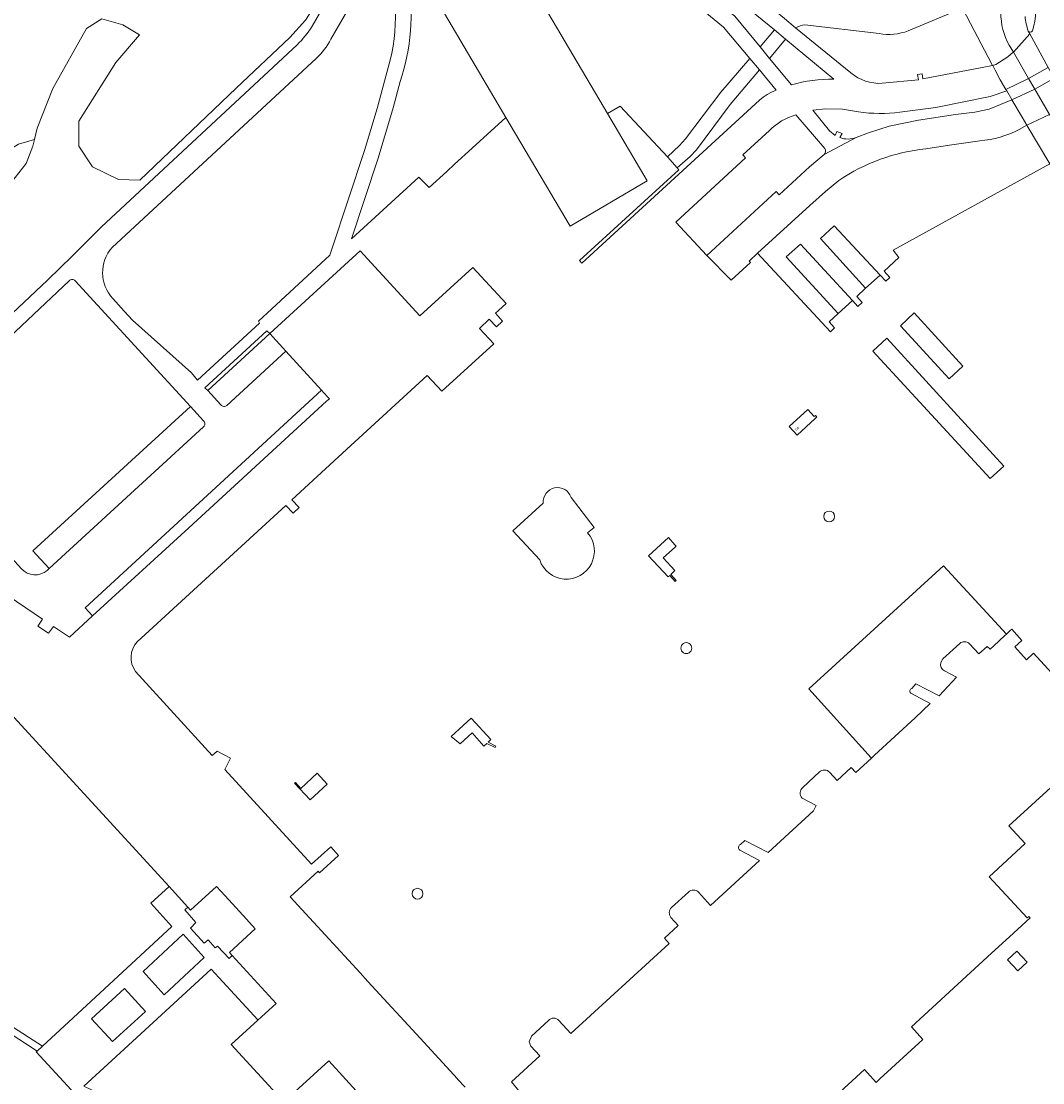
# Model space of a CAD drawing. Header units: metres. Extents: x 151448 to 154749, y 463108 to 465296.
# Tile 360 of 449: x 153694 to 153906, y 464640 to 464862. Entities that reach past the tile are written whole.
import ezdxf
from ezdxf.enums import TextEntityAlignment as Align

# ---------------------------------------------------------------- set-up
doc = ezdxf.new("R2010")
doc.units = ezdxf.units.M
for name, color, linetype, lineweight in [('B-PV-GR-BEPLANTING_CULTUUR_HEESTERS-GV', 253, 'Continuous', 9), ('B-PV-GR-BOS_LOOF-GV', 253, 'Continuous', 9), ('B-PV-IE-TERREINAFSCHEIDING_KUNSTMATIG_HEKWERK-G', 253, 'Continuous', 9), ('B-PV-OG-BEBOUWING-GV', 1, 'Continuous', 9), ('B-PV-OG-BEBOUWING-T18', 2, 'Continuous', 9), ('B-PV-OG-TERREIN_BEGROEID-GV', 253, 'Continuous', 9), ('B-PV-OG-TERREIN_ERF-GV', 253, 'Continuous', 9), ('B-PV-OG-TERREIN_OEVER-GV', 253, 'Continuous', 9), ('B-PV-OG-WATER-GV', 253, 'Continuous', 9), ('B-PV-VH-GESLOTENVERHARDING_ASFALT-GV', 253, 'Continuous', 9), ('B-PV-VH-GESLOTENVERHARDING_BETON-GV', 253, 'Continuous', 9)]:
    doc.layers.add(name, color=color, linetype=linetype, lineweight=lineweight)
doc.styles.add('Drong', font='txt', dxfattribs={"height": 1.8})

msp = doc.modelspace()

# ---------------------------------------------------------------- linework, layer by layer
at = {"layer": 'B-PV-GR-BEPLANTING_CULTUUR_HEESTERS-GV', "flags": 128}
msp.add_lwpolyline([(153688.582, 464825.565), (153691.483, 464827.989), (153694.515, 464831.927), (153695.944, 464835.477), (153696.28, 464836.883), (153692.957, 464835.9), (153689.101, 464833.555), (153684.102, 464830.516), (153680.337, 464827.303), (153679.448, 464826.148), (153681.22, 464825.348)], dxfattribs=at)
at = {"layer": 'B-PV-GR-BOS_LOOF-GV', "flags": 128}
msp.add_lwpolyline([(153677.642, 464827.674), (153678.535, 464826.56), (153679.448, 464826.148), (153680.337, 464827.303), (153684.102, 464830.516), (153689.101, 464833.555), (153692.957, 464835.9), (153696.28, 464836.883), (153696.853, 464839.286), (153700.117, 464847.532), (153707.089, 464860.041), (153710.337, 464862.075), (153714.711, 464860.82), (153718.119, 464858.687), (153713.239, 464852.943), (153705.531, 464840.754), (153705.531, 464835.516), (153708.346, 464831.231), (153713.759, 464828.591), (153718.219, 464828.418), (153738.325, 464847.624), (153749.454, 464858.142), (153752.746, 464861.778)], dxfattribs=at)
at = {"layer": 'B-PV-IE-TERREINAFSCHEIDING_KUNSTMATIG_HEKWERK-G', "flags": 128}
msp.add_lwpolyline([(153870.645, 464708.025), (153857.654, 464722.409), (153885.71, 464748.05), (153898.808, 464733.8)], dxfattribs=at)
at = {"layer": 'B-PV-OG-BEBOUWING-GV', "flags": 128}
for points in [[(153815.702, 464842.29), (153796.221, 464875.34), (153780.138, 464865.898), (153794.517, 464841.504), (153807.879, 464818.833), (153823.962, 464828.276)], [(153859.312, 464779.082), (153859.016, 464779.404), (153858.72, 464779.165), (153857.428, 464780.61), (153853.575, 464777.071), (153855.199, 464775.304), (153858.985, 464778.782), (153859.297, 464779.068)], [(153829.735, 464752.451), (153828.398, 464753.958), (153824.219, 464750.154), (153828.318, 464745.729), (153828.648, 464746.034), (153829.804, 464744.787), (153830.024, 464744.991), (153828.869, 464746.238), (153829.749, 464747.054), (153827.302, 464749.695), (153829.828, 464752.034), (153829.98, 464752.175)], [(153784.96, 464710.954), (153787.489, 464713.206), (153789.908, 464710.49), (153790.526, 464711.027), (153792.268, 464710.158), (153792.434, 464710.467), (153790.781, 464711.27), (153791.378, 464711.817), (153787.283, 464716.285), (153783.134, 464712.481)], [(153750.484, 464702.73), (153753.708, 464699.257), (153757.267, 464702.547), (153755.183, 464704.802), (153751.79, 464701.665), (153750.636, 464702.913)], [(153901.169, 464663.639), (153903.121, 464665.427), (153900.97, 464667.716), (153899.018, 464665.928)]]:
    msp.add_lwpolyline(points, close=True, dxfattribs=at)
for points in [[(153717.658, 464732.198), (153748.638, 464760.649), (153750.173, 464759.047), (153751.432, 464760.207), (153749.925, 464761.829), (153762.222, 464773.103), (153778.105, 464787.738), (153781.14, 464784.416), (153792.008, 464794.345), (153789.019, 464797.542), (153791.056, 464799.463), (153792.565, 464797.862), (153793.823, 464799.048), (153792.333, 464800.673), (153792.949, 464801.243), (153794.532, 464802.708), (153787.639, 464810.23), (153776.568, 464800.129), (153764.164, 464813.685), (153745.319, 464796.458), (153748.679, 464792.779), (153756.111, 464784.643), (153756.578, 464784.131), (153757.495, 464783.126), (153757.725, 464782.874), (153757.468, 464782.637), (153757.14, 464782.335), (153728.434, 464755.993), (153708.374, 464737.596), (153703.54, 464733.162), (153700.203, 464735.409), (153699.206, 464733.975), (153696.967, 464735.483), (153697.944, 464736.934), (153688.99, 464742.963)], [(153802.284, 464761.135), (153795.981, 464755.355), (153801.554, 464749.29)], [(153811.537, 464754.912), (153812.889, 464756.046), (153808.085, 464762.297)], [(153918.779, 464714.177), (153904.474, 464729.821), (153902.987, 464728.468), (153900.562, 464731.129), (153902.041, 464732.476), (153899.912, 464734.809), (153899.613, 464734.544), (153898.808, 464733.8), (153898.483, 464733.5), (153896.173, 464731.37), (153895.418, 464730.673), (153894.806, 464731.252), (153893.065, 464729.668), (153891.103, 464731.814)], [(153889.09, 464731.866), (153885.599, 464728.637), (153885.133, 464727.893)], [(153755.691, 464684.065), (153759.612, 464687.691), (153757.994, 464689.48), (153754.021, 464685.897), (153735.97, 464705.611), (153737.143, 464707.932), (153734.324, 464709.393), (153733.325, 464708.513), (153717.32, 464726.032)], [(153885.913, 464726.134), (153888.419, 464724.868), (153884.795, 464720.932), (153879.931, 464723.43), (153879.09, 464722.495)], [(153878.866, 464721.524), (153882.958, 464719.365), (153879.788, 464716.349), (153871.346, 464708.601), (153870.687, 464707.978), (153867.466, 464704.935), (153866.442, 464706.031), (153863.519, 464703.302), (153861.977, 464705.009)], [(153688.838, 464719.827), (153724.315, 464681.179), (153728.235, 464676.908), (153728.806, 464676.286), (153734.197, 464681.213), (153735.995, 464679.243), (153740.433, 464674.375), (153742.251, 464672.365), (153736.889, 464667.454), (153737.455, 464666.835), (153746.606, 464656.833), (153742.832, 464653.368), (153737.266, 464648.256), (153748.209, 464636.312), (153757.584, 464644.866), (153766.87, 464634.753)], [(153835.891, 464612.456), (153869.245, 464643.043), (153871.679, 464640.391), (153872.452, 464641.1), (153881.409, 464649.322), (153879.006, 464651.97), (153895.716, 464667.296), (153899.483, 464670.751), (153903.739, 464674.65), (153903.464, 464674.956), (153903.129, 464674.657), (153895.24, 464683.202), (153902.757, 464690.19), (153899.353, 464693.852), (153912.818, 464706.125)], [(153859.858, 464705.09), (153856.364, 464701.863)], [(153856.246, 464699.643), (153859.177, 464698.121), (153858.621, 464696.953), (153849.158, 464688.266), (153844.335, 464690.804), (153843.372, 464689.976)], [(153843.285, 464688.79), (153847.391, 464686.655), (153837.168, 464677.276), (153834.655, 464680.035)], [(153786.008, 464639.357), (153784.449, 464641.056), (153784.411, 464641.097), (153776.641, 464649.567), (153765.755, 464661.433), (153764.127, 464663.208), (153749.572, 464679.072), (153755.386, 464684.397), (153755.691, 464684.065)], [(153832.567, 464680.06), (153829.016, 464676.808)], [(153828.904, 464674.779), (153830.44, 464673.08), (153827.531, 464670.455), (153828.558, 464669.314), (153808.015, 464650.545), (153805.523, 464653.28)], [(153803.401, 464653.297), (153799.831, 464650.043), (153799.326, 464648.852), (153799.689, 464647.96), (153801.568, 464645.911), (153795.669, 464640.494), (153800.986, 464634.015)]]:
    msp.add_lwpolyline(points, dxfattribs=at)
at = {"layer": 'B-PV-OG-BEBOUWING-GV'}
for points in [[(153808.085, 464762.297, 0.8912056), (153802.284, 464761.135)], [(153863.012, 464758.337, 1), (153860.748, 464758.337)], [(153860.748, 464758.337, 1), (153863.012, 464758.337)], [(153801.554, 464749.29, 1.2188935), (153811.537, 464754.912)], [(153891.103, 464731.814, 0.3944425), (153889.09, 464731.866)], [(153717.32, 464726.032, -0.3590715), (153717.658, 464732.198)], [(153833.262, 464730.891, 1.0004385), (153830.981, 464730.891)], [(153830.981, 464730.891, 1.0004385), (153833.262, 464730.891)], [(153885.133, 464727.893, 0.3478446), (153885.913, 464726.134)], [(153879.09, 464722.495, 0.5786388), (153878.866, 464721.524)], [(153861.977, 464705.009, 0.4148075), (153859.858, 464705.09)], [(153856.364, 464701.863, 0.4054093), (153856.246, 464699.643)], [(153843.372, 464689.976, 0.5556283), (153843.285, 464688.79)], [(153777.228, 464679.7, 1), (153774.956, 464679.7)], [(153774.956, 464679.7, 0.9991197), (153777.228, 464679.7)], [(153834.655, 464680.035, 0.3960734), (153832.567, 464680.06)], [(153829.016, 464676.808, 0.3943057), (153828.904, 464674.779)], [(153805.523, 464653.28, 0.4641851), (153803.401, 464653.297)]]:
    msp.add_lwpolyline(points, format="xyb", dxfattribs=at)
at = {"layer": 'B-PV-OG-TERREIN_BEGROEID-GV', "flags": 128}
for points in [[(153754.134, 464860.505), (153762.625, 464875.256), (153761.881, 464875.976), (153752.746, 464861.778), (153749.454, 464858.142), (153738.325, 464847.624), (153718.219, 464828.418), (153713.759, 464828.591), (153708.346, 464831.231), (153705.531, 464835.516), (153705.531, 464840.754), (153713.239, 464852.943), (153718.119, 464858.687), (153714.711, 464860.82), (153710.337, 464862.075), (153707.089, 464860.041), (153700.117, 464847.532), (153696.853, 464839.286), (153696.28, 464836.883), (153695.944, 464835.477), (153694.515, 464831.927), (153691.483, 464827.989), (153688.582, 464825.565)], [(153894.735, 464866.881), (153890.367, 464864.576), (153889.668, 464864.284), (153891.339, 464861.102), (153895.042, 464854.054), (153895.937, 464852.352), (153896.598, 464852.5), (153899.079, 464854.122), (153900.212, 464855.095), (153900.303, 464855.126), (153899.396, 464856.535)], [(153669.581, 464779.962), (153698.994, 464807.605), (153704.166, 464812.656), (153710.265, 464818.712), (153751.018, 464856.646)], [(153666.232, 464670.328), (153673.203, 464663.77), (153683.866, 464656.996), (153697.937, 464647.913), (153704.321, 464653.807), (153724.901, 464672.86), (153720.513, 464677.715), (153724.266, 464681.134), (153724.315, 464681.179), (153688.838, 464719.827), (153687.041, 464718.217), (153683.287, 464720.746), (153683.248, 464720.688), (153678.742, 464713.98), (153678.182, 464714.35), (153677.365, 464709.47), (153676.17, 464705.928)]]:
    msp.add_lwpolyline(points, dxfattribs=at)
at = {"layer": 'B-PV-OG-TERREIN_BEGROEID-GV'}
for points in [[(153899.396, 464856.535, -0.1289696), (153897.655, 464863.332)], [(153751.018, 464856.646, 0.0591965), (153754.134, 464860.505)]]:
    msp.add_lwpolyline(points, format="xyb", dxfattribs=at)
at = {"layer": 'B-PV-OG-TERREIN_BEGROEID-GV', "flags": 128}
for points in [[(153898.881, 464847.015), (153899.926, 464845.232), (153899.954, 464845.185), (153904.742, 464847.383), (153903.416, 464849.584), (153898.7, 464847.324)], [(153903.16, 464839.744), (153907.857, 464831.851), (153913.728, 464821.989), (153916.473, 464823.526), (153910.973, 464833.564), (153910.696, 464834.067), (153911.868, 464834.704), (153907.78, 464842.106), (153903.072, 464839.892)]]:
    msp.add_lwpolyline(points, close=True, dxfattribs=at)
at = {"layer": 'B-PV-OG-TERREIN_ERF-GV', "flags": 128}
for points in [[(153866.426, 464850.779), (153854.892, 464860.146), (153852.537, 464862.112), (153828.578, 464881.798), (153823.351, 464888.339), (153806.461, 464922.931), (153802.461, 464920.618), (153802.466, 464920.585), (153802.603, 464919.685), (153802.217, 464918.437), (153802.261, 464917.858), (153804.793, 464912.45), (153803.708, 464912.005), (153804.44, 464910.506), (153805.563, 464911.035), (153806.052, 464909.903), (153805.113, 464909.428), (153805.88, 464907.733), (153806.869, 464908.266), (153808.269, 464905.444)], [(153801.956, 464895.64), (153842.212, 464862.582), (153847.5, 464856.212)], [(153854.026, 464848.304), (153854.016, 464848.316), (153849.433, 464853.798), (153847.5, 464856.212), (153842.212, 464862.582), (153801.956, 464895.64)], [(153798.797, 464890.084), (153810.926, 464880.067), (153815.361, 464880.506), (153839.863, 464860.319), (153845.367, 464853.807), (153847.354, 464851.436)], [(153750.188, 464888.976), (153757.028, 464886.802), (153757.542, 464886.638), (153759.949, 464886.418), (153763.139, 464885.73), (153766.774, 464879.761), (153764.342, 464878.238), (153762.625, 464875.256), (153754.134, 464860.505)], [(153847.5, 464856.212), (153850.458, 464859.76), (153820.719, 464884.023)], [(153820.719, 464884.023), (153850.458, 464859.76)], [(153796.221, 464875.34), (153815.702, 464842.29), (153818.347, 464843.879), (153828.162, 464833.295), (153830.668, 464835.646), (153831.963, 464837.013), (153839.317, 464846.738), (153845.367, 464853.807), (153839.863, 464860.319), (153815.361, 464880.506)], [(153769.089, 464875.655), (153767.893, 464874.888), (153758.027, 464857.784)], [(153758.027, 464857.784), (153767.893, 464874.888), (153769.089, 464875.655)], [(153772.471, 464848.992), (153771.024, 464843.477), (153767.876, 464832.994), (153762.345, 464816.187), (153776.398, 464829.072), (153778.496, 464826.882), (153778.507, 464826.892), (153782.181, 464830.246), (153783.819, 464831.741), (153787.475, 464835.079), (153789.1, 464836.562), (153794.517, 464841.504), (153780.138, 464865.898)], [(153872.94, 464848.607), (153880.464, 464849.328), (153880.27, 464850.454), (153881.276, 464850.567), (153881.406, 464849.564), (153893.791, 464851.871), (153895.937, 464852.352), (153895.042, 464854.054), (153891.339, 464861.102), (153889.668, 464864.284), (153878.346, 464859.546)], [(153878.346, 464859.546), (153889.668, 464864.284)], [(153852.537, 464862.112), (153854.892, 464860.146)], [(153872.287, 464858.957), (153856.803, 464860.795)], [(153856.803, 464860.795), (153872.287, 464858.957)], [(153850.458, 464859.76), (153852.77, 464857.82), (153862.867, 464849.481)], [(153854.892, 464860.146), (153866.426, 464850.779)], [(153751.018, 464856.646), (153710.265, 464818.712), (153704.166, 464812.656), (153698.994, 464807.605), (153669.581, 464779.962)], [(153852.77, 464857.82), (153849.433, 464853.798), (153854.016, 464848.316), (153854.026, 464848.304)], [(153862.867, 464849.481), (153852.77, 464857.82)], [(153754.95, 464853.771), (153712.474, 464814.391)], [(153712.474, 464814.391), (153754.95, 464853.771)], [(153712.588, 464803.75), (153714.953, 464801.12), (153716.715, 464799.278), (153728.968, 464788.265), (153730.257, 464786.718), (153743.194, 464798.608), (153742.948, 464799.034), (153757.837, 464812.782), (153758.26, 464814.073), (153765.024, 464834.602), (153767.682, 464843.348), (153769.959, 464851.937)], [(153769.959, 464851.937), (153767.682, 464843.348), (153765.024, 464834.602), (153758.26, 464814.073), (153757.837, 464812.782), (153742.948, 464799.034), (153743.194, 464798.608), (153730.257, 464786.718), (153728.968, 464788.265), (153716.715, 464799.278), (153714.953, 464801.12), (153712.588, 464803.75)], [(153876.63, 464842.619), (153884.13, 464843.586), (153895.464, 464845.889), (153898.881, 464847.015), (153898.7, 464847.324), (153897.522, 464849.333), (153896.447, 464851.379), (153895.959, 464852.309), (153895.937, 464852.352), (153893.791, 464851.871), (153881.406, 464849.564), (153881.276, 464850.567), (153880.27, 464850.454), (153880.464, 464849.328), (153872.94, 464848.607)], [(153847.354, 464851.436), (153850.808, 464847.18), (153849.877, 464846.763), (153848.986, 464846.27), (153848.138, 464845.704), (153847.341, 464845.069), (153810.342, 464811.151), (153809.853, 464811.647), (153830.552, 464830.588), (153830.193, 464830.995), (153828.162, 464833.295), (153818.347, 464843.879), (153815.702, 464842.29), (153823.962, 464828.276), (153807.879, 464818.833), (153794.517, 464841.504), (153789.1, 464836.562), (153787.475, 464835.079), (153783.819, 464831.741), (153782.181, 464830.246), (153778.507, 464826.892), (153778.496, 464826.882), (153776.398, 464829.072), (153762.345, 464816.187), (153767.876, 464832.994), (153771.024, 464843.477), (153772.471, 464848.992)], [(153901.449, 464838.966), (153901.456, 464838.992), (153903.072, 464839.892), (153902.093, 464841.535), (153899.954, 464845.185), (153895.215, 464843.251), (153892.236, 464842.588), (153888.237, 464842.107), (153880.504, 464840.898), (153874.38, 464839.645), (153870.054, 464838.313), (153867.478, 464837.334), (153860.857, 464833.78), (153857.773, 464831.224), (153851.458, 464825.397), (153850.827, 464826.056), (153836.359, 464812.703), (153841.445, 464807.6), (153845.479, 464811.258), (153845.189, 464811.565), (153846.977, 464813.198)], [(153867.478, 464837.334), (153870.054, 464838.313), (153874.38, 464839.645), (153880.504, 464840.898), (153888.237, 464842.107), (153892.236, 464842.588), (153895.215, 464843.251), (153899.954, 464845.185), (153899.926, 464845.232), (153898.881, 464847.015), (153895.464, 464845.889), (153884.13, 464843.586), (153876.63, 464842.619)], [(153867.959, 464842.661), (153864.637, 464843.222), (153861.181, 464843.278), (153858.447, 464843.045), (153861.976, 464838.681), (153863.144, 464837.731), (153863.492, 464838.568), (153864.553, 464838.15), (153864.131, 464837.296)], [(153864.131, 464837.296), (153864.553, 464838.15), (153863.492, 464838.568), (153863.144, 464837.731), (153861.976, 464838.681), (153858.447, 464843.045), (153861.181, 464843.278), (153864.637, 464843.222), (153867.959, 464842.661)], [(153860.942, 464835.007), (153854.934, 464842.036)], [(153854.934, 464842.036), (153860.942, 464835.007)], [(153849.444, 464838.773), (153843.887, 464833.67), (153844.453, 464833.056), (153829.922, 464819.68), (153836.359, 464812.703)], [(153863.762, 464800.639), (153861.849, 464798.902), (153862.997, 464797.626), (153862.126, 464796.799), (153846.977, 464813.198), (153845.189, 464811.565), (153845.479, 464811.258), (153841.445, 464807.6), (153836.359, 464812.703), (153829.922, 464819.68), (153844.453, 464833.056), (153843.887, 464833.67), (153849.444, 464838.773)], [(153863.888, 464828.371), (153861.118, 464826.042), (153857.87, 464823.143), (153846.977, 464813.198), (153862.126, 464796.799), (153862.997, 464797.626), (153861.849, 464798.902), (153863.762, 464800.639), (153852.936, 464812.457), (153855.9, 464815.107), (153866.713, 464803.364), (153867.866, 464802.083), (153868.752, 464802.897), (153867.634, 464804.175), (153869.479, 464805.909), (153860.057, 464816.255), (153862.935, 464818.907), (153872.474, 464808.627), (153873.674, 464807.395), (153874.495, 464808.15), (153873.36, 464809.448), (153876.383, 464812.287), (153875.244, 464813.826), (153907.857, 464831.851), (153903.16, 464839.744), (153903.072, 464839.892), (153901.456, 464838.992), (153901.449, 464838.966)], [(153860.857, 464833.78), (153867.478, 464837.334)], [(153882.003, 464834.977), (153886.94, 464835.745), (153893.284, 464836.611)], [(153893.284, 464836.611), (153886.94, 464835.745), (153882.003, 464834.977)], [(153836.359, 464812.703), (153850.827, 464826.056), (153851.458, 464825.397), (153857.773, 464831.224), (153860.857, 464833.78)], [(153907.857, 464831.851), (153875.244, 464813.826), (153876.383, 464812.287), (153873.36, 464809.448), (153874.495, 464808.15), (153873.674, 464807.395), (153872.474, 464808.627), (153869.479, 464805.909), (153867.634, 464804.175), (153868.752, 464802.897), (153867.866, 464802.083), (153866.713, 464803.364), (153863.762, 464800.639)], [(153846.977, 464813.198), (153857.87, 464823.143), (153861.118, 464826.042), (153863.888, 464828.371)], [(153735.112, 464781.582), (153732.374, 464784.553), (153731.752, 464785.162), (153744.669, 464797.04), (153745.319, 464796.458), (153764.164, 464813.685), (153776.568, 464800.129), (153787.639, 464810.23), (153794.532, 464802.708), (153792.949, 464801.243), (153792.333, 464800.673), (153793.823, 464799.048), (153792.565, 464797.862), (153791.056, 464799.463), (153789.019, 464797.542), (153792.008, 464794.345), (153781.14, 464784.416), (153778.105, 464787.738), (153762.222, 464773.103), (153749.925, 464761.829), (153751.432, 464760.207), (153750.173, 464759.047), (153748.638, 464760.649), (153717.658, 464732.198)], [(153703.517, 464807.468), (153677.368, 464782.856)], [(153677.368, 464782.856), (153703.517, 464807.468)], [(153728.761, 464781.235), (153704.738, 464807.461)], [(153704.738, 464807.461), (153728.761, 464781.235), (153731.523, 464778.242)], [(153745.319, 464796.458), (153732.374, 464784.553), (153735.112, 464781.582)], [(153736.342, 464781.474), (153748.679, 464792.779), (153745.319, 464796.458)], [(153663.622, 464761.807), (153659.112, 464755.155), (153660.768, 464754.023), (153660.825, 464753.984), (153664.529, 464759.466), (153664.537, 464759.522), (153665.346, 464760.7), (153686.009, 464746.757), (153685.252, 464745.485), (153688.99, 464742.963), (153697.944, 464736.934), (153696.967, 464735.483), (153699.206, 464733.975), (153700.203, 464735.409), (153703.54, 464733.162), (153708.374, 464737.596), (153708.341, 464737.633), (153706.84, 464739.314), (153756.111, 464784.643), (153748.679, 464792.779), (153736.342, 464781.474)], [(153698.895, 464747.09), (153699.303, 464747.477), (153695.909, 464751.141), (153728.761, 464781.235)], [(153731.523, 464778.242), (153728.761, 464781.235), (153695.909, 464751.141), (153699.303, 464747.477), (153731.489, 464777.013)], [(153731.489, 464777.013), (153699.303, 464747.477), (153698.895, 464747.09)], [(153676.705, 464765.907), (153693.572, 464747.44)], [(153693.572, 464747.44), (153676.705, 464765.907)], [(153801.554, 464749.29), (153795.981, 464755.355), (153802.284, 464761.135)], [(153808.085, 464762.297), (153812.889, 464756.046), (153811.537, 464754.912)], [(153891.103, 464731.814), (153893.065, 464729.668), (153894.806, 464731.252), (153895.418, 464730.673), (153896.173, 464731.37), (153898.483, 464733.5), (153898.808, 464733.8), (153885.71, 464748.05), (153857.654, 464722.409), (153870.645, 464708.025), (153870.687, 464707.978)], [(153861.977, 464705.009), (153863.519, 464703.302), (153866.442, 464706.031), (153867.466, 464704.935), (153870.687, 464707.978), (153870.645, 464708.025), (153857.654, 464722.409), (153885.71, 464748.05), (153898.808, 464733.8), (153899.613, 464734.544), (153899.912, 464734.809), (153902.041, 464732.476), (153900.562, 464731.129), (153902.987, 464728.468), (153904.474, 464729.821), (153918.779, 464714.177)], [(153885.133, 464727.893), (153885.599, 464728.637), (153889.09, 464731.866)], [(153717.32, 464726.032), (153733.325, 464708.513), (153734.324, 464709.393), (153737.143, 464707.932), (153735.97, 464705.611), (153754.021, 464685.897), (153757.994, 464689.48), (153759.612, 464687.691), (153755.691, 464684.065), (153755.386, 464684.397), (153749.572, 464679.072), (153764.127, 464663.208), (153765.755, 464661.433), (153776.641, 464649.567), (153784.411, 464641.097), (153784.449, 464641.056), (153786.008, 464639.357)], [(153879.09, 464722.495), (153879.931, 464723.43), (153884.795, 464720.932), (153888.419, 464724.868), (153885.913, 464726.134)], [(153870.687, 464707.978), (153871.346, 464708.601), (153879.788, 464716.349), (153882.958, 464719.365), (153878.866, 464721.524)], [(153912.818, 464706.125), (153899.353, 464693.852), (153902.757, 464690.19), (153895.24, 464683.202), (153903.129, 464674.657), (153903.464, 464674.956), (153903.739, 464674.65), (153899.483, 464670.751), (153895.716, 464667.296), (153879.006, 464651.97), (153881.409, 464649.322), (153872.452, 464641.1), (153871.679, 464640.391), (153869.245, 464643.043), (153835.891, 464612.456), (153833.926, 464610.654), (153842.373, 464601.672), (153846.969, 464599.666), (153850.766, 464600.397), (153864.03, 464607.418)], [(153856.364, 464701.863), (153859.858, 464705.09)], [(153843.372, 464689.976), (153844.335, 464690.804), (153849.158, 464688.266), (153858.621, 464696.953), (153859.177, 464698.121), (153856.246, 464699.643)], [(153834.655, 464680.035), (153837.168, 464677.276), (153847.391, 464686.655), (153843.285, 464688.79)], [(153706.524, 464639.565), (153712.385, 464644.972), (153733.103, 464663.947), (153742.785, 464653.419), (153742.832, 464653.368), (153746.606, 464656.833), (153737.455, 464666.835), (153736.808, 464666.232), (153734.401, 464668.796), (153733.943, 464668.422), (153732.436, 464670.076), (153731.647, 464669.392), (153728.809, 464672.5), (153729.901, 464673.683), (153727.579, 464676.313), (153728.235, 464676.908), (153724.315, 464681.179), (153724.266, 464681.134), (153720.513, 464677.715), (153724.901, 464672.86), (153704.321, 464653.807), (153697.937, 464647.913), (153696.853, 464646.912), (153696.652, 464646.727), (153704.746, 464637.924)], [(153829.016, 464676.808), (153832.567, 464680.06)], [(153805.523, 464653.28), (153808.015, 464650.545), (153828.558, 464669.314), (153827.531, 464670.455), (153830.44, 464673.08), (153828.904, 464674.779)], [(153836.856, 464590.249), (153836.503, 464590.652), (153833.385, 464587.697), (153831.251, 464590.042), (153809.172, 464569.824), (153777.825, 464604.045), (153787.157, 464612.637), (153777.849, 464622.766), (153768.503, 464614.218), (153757.545, 464626.131), (153766.87, 464634.753), (153757.584, 464644.866), (153748.209, 464636.312), (153737.266, 464648.256), (153742.832, 464653.368), (153742.785, 464653.419), (153733.103, 464663.947), (153712.385, 464644.972), (153706.524, 464639.565), (153720.043, 464633.137), (153736.344, 464621.574), (153758.807, 464605.725)], [(153800.986, 464634.015), (153795.669, 464640.494), (153801.568, 464645.911), (153799.689, 464647.96), (153799.326, 464648.852), (153799.831, 464650.043), (153803.401, 464653.297)]]:
    msp.add_lwpolyline(points, dxfattribs=at)
at = {"layer": 'B-PV-OG-TERREIN_ERF-GV'}
for points in [[(153769.959, 464851.937, 0.164262), (153769.089, 464875.655)], [(153769.089, 464875.655, -0.164262), (153769.959, 464851.937)], [(153774.109, 464870.283, -0.1250301), (153772.471, 464848.992)], [(153772.471, 464848.992, 0.1250301), (153774.109, 464870.283)], [(153856.803, 464860.795, 0.099969), (153854.892, 464860.146)], [(153854.892, 464860.146, -0.099969), (153856.803, 464860.795)], [(153754.134, 464860.505, -0.0591965), (153751.018, 464856.646)], [(153878.346, 464859.546, -0.1321863), (153872.287, 464858.957)], [(153872.287, 464858.957, 0.1321863), (153878.346, 464859.546)], [(153758.027, 464857.784, -0.0834951), (153754.95, 464853.771)], [(153754.95, 464853.771, 0.0834951), (153758.027, 464857.784)], [(153866.426, 464850.779, 0.1903841), (153872.94, 464848.607)], [(153872.94, 464848.607, -0.1903841), (153866.426, 464850.779)], [(153854.026, 464848.304, -0.069327), (153862.867, 464849.481)], [(153862.867, 464849.481, 0.069327), (153854.026, 464848.304)], [(153854.934, 464842.036, 0.1294614), (153849.444, 464838.773)], [(153849.444, 464838.773, -0.1294614), (153854.934, 464842.036)], [(153876.63, 464842.619, -0.0705801), (153867.959, 464842.661)], [(153867.959, 464842.661, 0.0705801), (153876.63, 464842.619)], [(153893.284, 464836.611, 0.0971309), (153901.449, 464838.966)], [(153901.449, 464838.966, -0.0971309), (153893.284, 464836.611)], [(153864.131, 464837.296, 0.1864353), (153867.478, 464837.334)], [(153867.478, 464837.334, -0.1864353), (153864.131, 464837.296)], [(153860.857, 464833.78, 0.4050851), (153860.942, 464835.007)], [(153860.942, 464835.007, -0.4050851), (153860.857, 464833.78)], [(153863.888, 464828.371, -0.1208035), (153882.003, 464834.977)], [(153882.003, 464834.977, 0.1208035), (153863.888, 464828.371)], [(153712.474, 464814.391, 0.3871825), (153712.588, 464803.75)], [(153712.588, 464803.75, -0.3871825), (153712.474, 464814.391)], [(153704.738, 464807.461, 0.4463549), (153703.517, 464807.468)], [(153703.517, 464807.468, -0.4463549), (153704.738, 464807.461)], [(153735.112, 464781.582, 0.424402), (153736.342, 464781.474)], [(153736.342, 464781.474, -0.424402), (153735.112, 464781.582)], [(153731.489, 464777.013, 0.4263743), (153731.523, 464778.242)], [(153731.523, 464778.242, -0.4263743), (153731.489, 464777.013)], [(153802.284, 464761.135, -0.8912056), (153808.085, 464762.297)], [(153860.748, 464758.337, -1), (153863.012, 464758.337)], [(153863.012, 464758.337, -1), (153860.748, 464758.337)], [(153811.537, 464754.912, -1.2188935), (153801.554, 464749.29)], [(153693.572, 464747.44, 0.4114345), (153698.895, 464747.09)], [(153698.895, 464747.09, -0.4114345), (153693.572, 464747.44)], [(153889.09, 464731.866, -0.3944425), (153891.103, 464731.814)], [(153717.658, 464732.198, 0.3590715), (153717.32, 464726.032)], [(153830.981, 464730.891, -1.0004385), (153833.262, 464730.891)], [(153833.262, 464730.891, -1.0004385), (153830.981, 464730.891)], [(153885.913, 464726.134, -0.3478446), (153885.133, 464727.893)], [(153878.866, 464721.524, -0.5786388), (153879.09, 464722.495)], [(153859.858, 464705.09, -0.4148075), (153861.977, 464705.009)], [(153856.246, 464699.643, -0.4054093), (153856.364, 464701.863)], [(153843.285, 464688.79, -0.5556283), (153843.372, 464689.976)], [(153774.956, 464679.7, -1), (153777.228, 464679.7)], [(153777.228, 464679.7, -0.9991197), (153774.956, 464679.7)], [(153832.567, 464680.06, -0.3960734), (153834.655, 464680.035)], [(153828.904, 464674.779, -0.3943057), (153829.016, 464676.808)], [(153803.401, 464653.297, -0.4641851), (153805.523, 464653.28)]]:
    msp.add_lwpolyline(points, format="xyb", dxfattribs=at)
at = {"layer": 'B-PV-OG-TERREIN_ERF-GV', "flags": 128}
for points in [[(153852.77, 464857.82), (153850.458, 464859.76), (153847.5, 464856.212), (153849.433, 464853.798)], [(153845.367, 464853.807), (153839.317, 464846.738), (153831.963, 464837.013), (153830.668, 464835.646), (153828.162, 464833.295), (153830.193, 464830.995), (153832.9, 464833.376), (153834.218, 464834.766), (153841.238, 464844.211), (153847.354, 464851.436)], [(153830.193, 464830.995), (153830.552, 464830.588), (153809.853, 464811.647), (153810.342, 464811.151), (153847.341, 464845.069), (153848.138, 464845.704), (153848.986, 464846.27), (153849.877, 464846.763), (153850.808, 464847.18), (153847.354, 464851.436), (153841.238, 464844.211), (153834.218, 464834.766), (153832.9, 464833.376)], [(153872.474, 464808.627), (153862.935, 464818.907), (153860.057, 464816.255), (153869.479, 464805.909)], [(153866.713, 464803.364), (153855.9, 464815.107), (153852.936, 464812.457), (153863.762, 464800.639)], [(153879.624, 464800.779), (153876.713, 464798.06), (153886.917, 464787.045), (153889.758, 464789.685)], [(153879.624, 464800.779), (153889.758, 464789.685), (153886.917, 464787.045), (153876.713, 464798.06)], [(153732.374, 464784.553), (153745.319, 464796.458), (153744.669, 464797.04), (153731.752, 464785.162)], [(153870.954, 464792.784), (153895.399, 464766.225), (153898.278, 464768.806), (153873.899, 464795.508)], [(153870.954, 464792.784), (153873.899, 464795.508), (153898.278, 464768.806), (153895.399, 464766.225)], [(153708.374, 464737.596), (153728.434, 464755.993), (153757.14, 464782.335), (153757.468, 464782.637), (153757.725, 464782.874), (153757.495, 464783.126), (153756.578, 464784.131), (153756.111, 464784.643), (153706.84, 464739.314), (153708.341, 464737.633)], [(153857.428, 464780.61), (153858.72, 464779.165), (153859.016, 464779.404), (153859.312, 464779.082), (153859.297, 464779.068), (153858.985, 464778.782), (153855.199, 464775.304), (153853.575, 464777.071)], [(153829.735, 464752.451), (153829.98, 464752.175), (153829.828, 464752.034), (153827.302, 464749.695), (153829.749, 464747.054), (153828.869, 464746.238), (153830.024, 464744.991), (153829.804, 464744.787), (153828.648, 464746.034), (153828.318, 464745.729), (153824.219, 464750.154), (153828.398, 464753.958)], [(153784.96, 464710.954), (153783.134, 464712.481), (153787.283, 464716.285), (153791.378, 464711.817), (153790.781, 464711.27), (153792.434, 464710.467), (153792.268, 464710.158), (153790.526, 464711.027), (153789.908, 464710.49), (153787.489, 464713.206)], [(153750.484, 464702.73), (153750.636, 464702.913), (153751.79, 464701.665), (153755.183, 464704.802), (153757.267, 464702.547), (153753.708, 464699.257)], [(153737.455, 464666.835), (153736.889, 464667.454), (153742.251, 464672.365), (153740.433, 464674.375), (153735.995, 464679.243), (153734.197, 464681.213), (153728.806, 464676.286), (153728.235, 464676.908), (153727.579, 464676.313), (153729.901, 464673.683), (153728.809, 464672.5), (153731.647, 464669.392), (153732.436, 464670.076), (153733.943, 464668.422), (153734.401, 464668.796), (153736.808, 464666.232)], [(153727.244, 464671.241), (153718.943, 464663.498), (153723.277, 464658.651), (153731.635, 464666.38)], [(153727.244, 464671.241), (153731.635, 464666.38), (153723.277, 464658.651), (153718.943, 464663.498)], [(153901.169, 464663.639), (153899.018, 464665.928), (153900.97, 464667.716), (153903.121, 464665.427)], [(153719.396, 464655.14), (153715.034, 464659.919), (153708.176, 464653.632), (153712.524, 464648.878)], [(153719.396, 464655.14), (153712.524, 464648.878), (153708.176, 464653.632), (153715.034, 464659.919)]]:
    msp.add_lwpolyline(points, close=True, dxfattribs=at)
at = {"layer": 'B-PV-OG-TERREIN_OEVER-GV', "flags": 128}
msp.add_lwpolyline([(153665.751, 464669.454), (153673.646, 464662.031), (153696.853, 464646.912), (153697.937, 464647.913), (153683.866, 464656.996), (153673.203, 464663.77), (153666.232, 464670.328)], dxfattribs=at)
at = {"layer": 'B-PV-OG-WATER-GV', "flags": 128}
msp.add_lwpolyline([(153794.039, 464567.283), (153790.726, 464569.759), (153770.456, 464593.798), (153767.25, 464596.205), (153752.742, 464606.147), (153739.157, 464616.367), (153727.527, 464624.694), (153720.423, 464630.516), (153719.63, 464630.948), (153704.746, 464637.924), (153696.652, 464646.727), (153696.853, 464646.912), (153673.646, 464662.031), (153665.751, 464669.454)], dxfattribs=at)
at = {"layer": 'B-PV-VH-GESLOTENVERHARDING_ASFALT-GV'}
for points in [[(153903.872, 464867.635, -0.2077708), (153904.232, 464859.578)], [(153897.655, 464863.332, 0.1289696), (153899.396, 464856.535)], [(153903.358, 464859.493, -0.0510056), (153902.704, 464862.515)], [(153904.232, 464859.578, -0.6304804), (153903.358, 464859.493)]]:
    msp.add_lwpolyline(points, format="xyb", dxfattribs=at)
at = {"layer": 'B-PV-VH-GESLOTENVERHARDING_ASFALT-GV', "flags": 128}
for points in [[(153899.396, 464856.535), (153900.303, 464855.126), (153903.664, 464858.935), (153903.358, 464859.493)], [(153903.358, 464859.493), (153903.664, 464858.935), (153907.535, 464851.882)]]:
    msp.add_lwpolyline(points, dxfattribs=at)
for points in [[(153903.416, 464849.584), (153907.535, 464851.882), (153903.664, 464858.935), (153900.303, 464855.126)], [(153900.212, 464855.095), (153899.079, 464854.122), (153896.598, 464852.5), (153895.937, 464852.352), (153895.959, 464852.309), (153896.447, 464851.379), (153897.522, 464849.333), (153898.7, 464847.324), (153903.416, 464849.584), (153900.303, 464855.126)], [(153904.742, 464847.383), (153908.741, 464849.686), (153907.535, 464851.882), (153903.416, 464849.584)], [(153908.741, 464849.686), (153904.742, 464847.383), (153907.78, 464842.106), (153912.119, 464843.851)], [(153899.954, 464845.185), (153902.093, 464841.535), (153903.072, 464839.892), (153907.78, 464842.106), (153904.742, 464847.383)]]:
    msp.add_lwpolyline(points, close=True, dxfattribs=at)
at = {"layer": 'B-PV-VH-GESLOTENVERHARDING_BETON-GV'}
for points in [[(153904.232, 464859.578, 0.2077708), (153903.872, 464867.635)], [(153902.704, 464862.515, 0.0510056), (153903.358, 464859.493)], [(153903.358, 464859.493, 0.6304804), (153904.232, 464859.578)]]:
    msp.add_lwpolyline(points, format="xyb", dxfattribs=at)

# ---------------------------------------------------------------- texts
at = {"layer": 'B-PV-OG-BEBOUWING-T18', "style": 'Drong'}
msp.add_text('3', height=0.75, rotation=312.7, dxfattribs=at).set_placement((153855.166, 464776.626), align=Align.MIDDLE)

doc.saveas('drawing.dxf')
